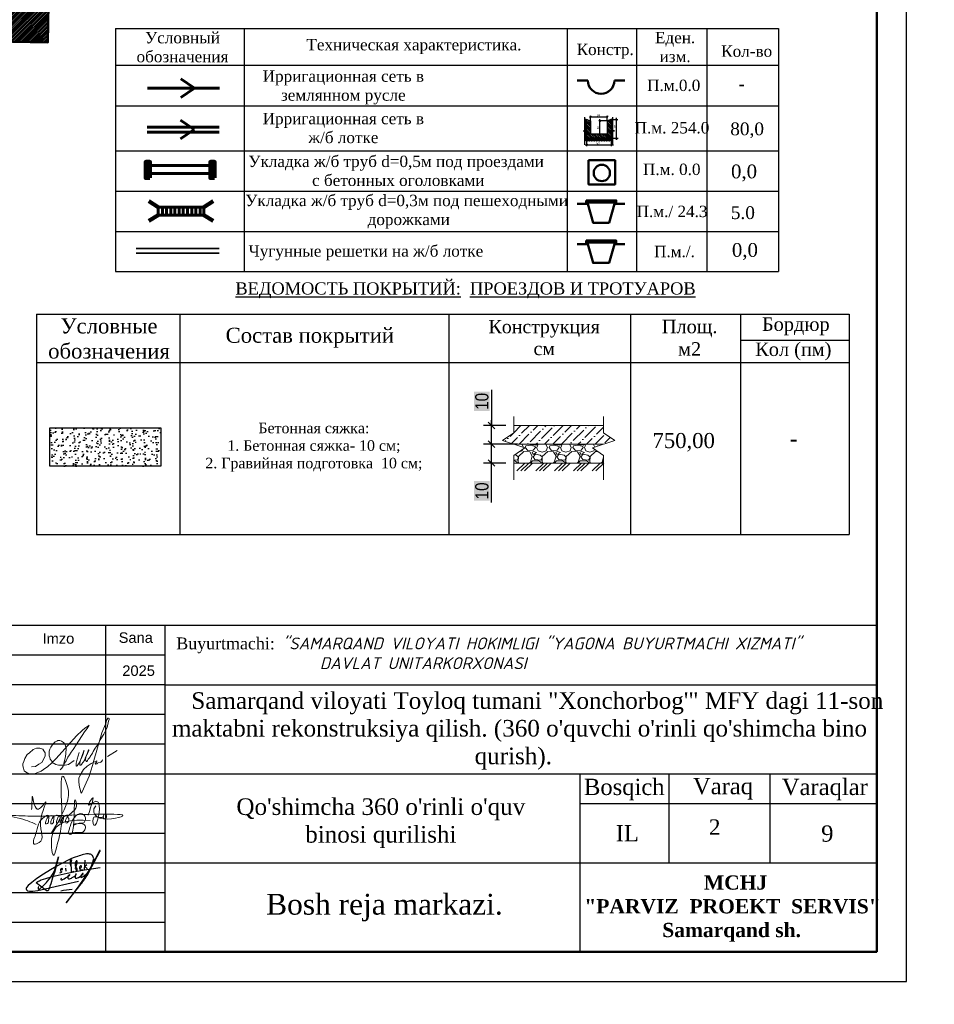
# Model space of a CAD drawing. Header units: millimetres. Extents: x -257011 to 237647566, y 2784933 to 6706507.
# Tile 402 of 451: x 11015796 to 11092872, y 5271588 to 5354568. Entities that reach past the tile are written whole.
import ezdxf

# ---------------------------------------------------------------- set-up
doc = ezdxf.new("R2010")
doc.units = ezdxf.units.MM
doc.header["$LTSCALE"] = 1000
doc.header["$PDMODE"] = 32
doc.header["$PDSIZE"] = 0.3
doc.linetypes.add('ACAD_ISO02W100', pattern=[15, 12, -3])
doc.linetypes.add('ACAD_ISO03W100', pattern=[30, 12, -18])
doc.layers.add('(002) Рамка', color=7, linetype='Continuous')
for name, color, linetype, lineweight in [('.', 7, 'Continuous', 15), ('Та', 250, 'Continuous', 25), ('Ф А С А Д', 250, 'Continuous', 15)]:
    doc.layers.add(name, color=color, linetype=linetype, lineweight=lineweight)
doc.styles.add('arial', font='arial.ttf', dxfattribs={"height": 300})
doc.styles.add('Roman', font='romans')
doc.styles.get("Standard").update_dxf_attribs({"font": 'ARIALN.TTF'})
doc.styles.add('style2', font='times.ttf', dxfattribs={"height": 2.5})
doc.styles.add('WMF-Times New Roman0', font='times.ttf')
doc.linetypes.add('TRACKS', pattern='A,3.81,[130,ltypeshp.shx,S=6.35,R=0,X=0,Y=0],3.81', length=7.62)
doc.dimstyles.new('ISO-25_WS', dxfattribs={"dimscale": 141.414141, "dimtxt": 7, "dimasz": 7, "dimexe": 5, "dimexo": 20, "dimgap": 2, "dimtad": 1, "dimdec": 0, "dimdsep": 46, "dimtxsty": 'Standard', "dimblk": 'OBLIQUE', "dimcen": 2.5, "dimdle": 5, "dimclrd": 5, "dimclre": 5, "dimclrt": 5, "dimadec": 0, "dimazin": 0, "dimtfac": 1, "dimtdec": 0, "dimtmove": 0, "dimatfit": 3, "dimldrblk": 'OBLIQUE', "dimfxl": 0, "dimtolj": 1, "dimtzin": 0, "dimlwd": 30, "dimlwe": 30, "dimarcsym": 0})

# ---------------------------------------------------------------- blocks, each defined once
blk = doc.blocks.new('_Oblique')
at = {"color": 0, "linetype": 'ByBlock', "lineweight": -2}
blk.add_line((-0.5, -0.5), (0.5, 0.5), dxfattribs=at)
blk = doc.blocks.new('*D1436')
at = {"transparency": 16777216}
for p, q in [((30868014, 8103371), (30864396, 8103371)), ((30865244, 8100805), (30865244, 8103937)), ((30866770, 8101371), (30864396, 8101371)), ((30865244, 8097176), (30865244, 8101371))]:
    blk.add_line(p, q, dxfattribs=at)
at = {"layer": 'Defpoints', "color": 0, "transparency": 16777216}
for p in [(30865244, 8103371), (30868863, 8103371), (30867619, 8101371)]:
    blk.add_point(p, dxfattribs=at)
at = {"transparency": 16777216, "xscale": 707.0707070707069, "yscale": 707.0707070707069, "zscale": 707.0707070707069}
for p, rotation in [((30865244, 8103371), 90), ((30865244, 8101371), 270)]:
    blk.add_blockref('_Oblique', p, dxfattribs=dict(at, rotation=rotation))
at = {"lineweight": 50, "transparency": 16777216, "insert": (30864239, 8098403), "char_height": 1414.1, "attachment_point": 5, "rotation": 90, "bg_fill": 1, "box_fill_scale": 1.1, "bg_fill_color": 255, "bg_fill_transparency": 0}
blk.add_mtext('\\A1;10', dxfattribs=at)
blk = doc.blocks.new('*D1437')
at = {"transparency": 16777216}
for p, q in [((30865244, 8109159), (30865244, 8105371)), ((30866770, 8105371), (30864396, 8105371)), ((30865244, 8102805), (30865244, 8105937)), ((30866770, 8103371), (30864396, 8103371))]:
    blk.add_line(p, q, dxfattribs=at)
at = {"layer": 'Defpoints', "color": 0, "transparency": 16777216}
for p in [(30865244, 8105371), (30867619, 8105371), (30867619, 8103371)]:
    blk.add_point(p, dxfattribs=at)
at = {"transparency": 16777216, "xscale": 707.0707070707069, "yscale": 707.0707070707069, "zscale": 707.0707070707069}
for p, rotation in [((30865244, 8105371), 90), ((30865244, 8103371), 270)]:
    blk.add_blockref('_Oblique', p, dxfattribs=dict(at, rotation=rotation))
at = {"lineweight": 50, "transparency": 16777216, "insert": (30864239, 8107932), "char_height": 1414.1, "attachment_point": 5, "rotation": 90, "bg_fill": 1, "box_fill_scale": 1.1, "bg_fill_color": 255, "bg_fill_transparency": 0}
blk.add_mtext('\\A1;10', dxfattribs=at)
blk = doc.blocks.new('rgsxhy')
at = {"color": 5, "lineweight": 0}
for points in [[(30159764, 9369979), (30160813, 9371961), (30161022, 9373086), (30160642, 9374202), (30160529, 9371279), (30160129, 9368855), (30159952, 9368321), (30159766, 9369571), (30162641, 9370909)], [(30158267, 9371725), (30158292, 9372259), (30158313, 9372715), (30158693, 9371762), (30159294, 9372267), (30158930, 9370820), (30158827, 9369247), (30158463, 9369143), (30158559, 9369856), (30159235, 9371184), (30159510, 9371288), (30159540, 9370947), (30159450, 9370679), (30159339, 9370650), (30159361, 9370924), (30159747, 9371281), (30159933, 9371214), (30159918, 9370984), (30159866, 9370709), (30159740, 9370650), (30159740, 9370910), (30160119, 9371295), (30160364, 9371221), (30160282, 9370791), (30160134, 9370702), (30160156, 9370902), (30160253, 9371169), (30160416, 9371266), (30160624, 9371251), (30160631, 9370947), (30160520, 9370739), (30160416, 9370746), (30160527, 9370999), (30160698, 9371199), (30160869, 9371251), (30161010, 9371117), (30161025, 9370828), (30160854, 9370717), (30160832, 9370976), (30160958, 9371184), (30161196, 9371429), (30161627, 9371986), (30161567, 9372349), (30161322, 9370056), (30161196, 9369857), (30161032, 9369926), (30161078, 9370217), (30161143, 9370464), (30161478, 9371132), (30161961, 9371429), (30162250, 9371221), (30162198, 9370761), (30161687, 9370666), (30161515, 9370590), (30161433, 9370590), (30162154, 9370635), (30162280, 9370516), (30162243, 9370197), (30162028, 9370012), (30161575, 9370012), (30161352, 9370012), (30161322, 9370071)], [(30162509, 9371311), (30162778, 9372539), (30162525, 9372058), (30163079, 9372349), (30162934, 9370564), (30162934, 9371149), (30163657, 9371231), (30163688, 9371396), (30163665, 9371051), (30163845, 9371089), (30163853, 9371329), (30163830, 9370556)], [(30158604, 9370613), (30157190, 9371107), (30156449, 9371260), (30157795, 9371248), (30158983, 9371230), (30160506, 9371280), (30164964, 9371184), (30162988, 9371384), (30162918, 9371683), (30163073, 9372004)]]:
    blk.add_spline(points, degree=3, dxfattribs=at)
blk = doc.blocks.new('nerbgbdtbugbd')
at = {"color": 5, "lineweight": -2}
for points in [[(1301441, -912503, 0.3871926), (1301421, -912608, 0.2468693), (1301462, -912624, 0.1075122), (1301553, -912598, 0.0377408), (1301616, -912557, 0.0432293), (1301738, -912461), (1301856, -912351), (1302009, -912205, 0.002873), (1302157, -912056, 0.0304903), (1302203, -911998, 0.1126937), (1302215, -911961, 0.6840545), (1302174, -911935, 0.0660715), (1302090, -912059, 0.0451978), (1302060, -912132, 0.0768236), (1302054, -912193, 0.068235), (1302080, -912319, 0.2986132), (1302177, -912367, 0.1038757), (1302374, -912300, 0.0290696), (1302528, -912180), (1302675, -912025), (1302798, -911893, 0.130527), (1302852, -911776, 0.0388963), (1302856, -911737, 0.7618556), (1302821, -911725, 0.0798394), (1302802, -911765, 0.0359534), (1302781, -911857, 0.0455744), (1302785, -912031, 0.0426923), (1302803, -912110, 0.3891518), (1302905, -912166, 0.1102897), (1303059, -912099), (1303140, -912029), (1303382, -911802, 0.0334276), (1303470, -911703, 0.0129551), (1303533, -911618, 0.1437243), (1303546, -911557, 0.5877061), (1303484, -911539, 0.0594709), (1303438, -911594, 0.0548384), (1303384, -911702, 0.0606455), (1303353, -911805, 0.0833859), (1303355, -911933, 0.5059841), (1303421, -911960, 0.0746594), (1303641, -911789, 0.0267645), (1303917, -911449, 0.0698425), (1304268, -910626), (1304769, -908938, 0.0913119), (1304777, -908873, 0.6479054), (1304724, -908855, 0.1300148), (1304701, -908893), (1304249, -910540), (1303723, -912034), (1303358, -912864), (1302937, -913765), (1302456, -914865), (1303556, -912632, 0.020305), (1304025, -911521, 0.0510054), (1304177, -910920), (1304280, -910177, 0.0500611), (1304304, -909917, 0.075905), (1304266, -909734, 0.060269), (1304163, -909581, 0.2197754), (1303878, -909436, 0.0807361), (1303465, -909486, 0.0249845), (1303180, -909596, 0.0130385), (1302610, -909917, 0.0239045), (1301788, -910451), (1301162, -910954), (1300713, -911334), (1300164, -911838), (1299536, -912438), (1298972, -913021), (1298525, -913523), (1298224, -913914), (1298110, -914126), (1298090, -914220), (1298104, -914298), (1298155, -914383), (1298291, -914454), (1298501, -914462), (1298825, -914389), (1299321, -914187), (1300019, -913880), (1300989, -913450), (1303222, -912415)], [(1299333, -913786, 0.1774898), (1299290, -913897, 0.0505623), (1299288, -913979, 0.3670195), (1299369, -914060, 0.2132882), (1299452, -914018), (1299738, -913626, 0.0414268), (1300104, -913056), (1300352, -912576, 0.0300362), (1300605, -911758), (1300675, -910352), (1300613, -912033), (1300547, -912628), (1300477, -913257), (1300442, -913499), (1300421, -913685, -0.0299546), (1300383, -913939, -0.3083385), (1300235, -914061, -0.0928663), (1300150, -914038), (1299994, -913962), (1298975, -913460, -0.0731209), (1299122, -913299, -0.0362342), (1299439, -913069), (1299863, -912836), (1300474, -912500), (1301923, -911834), (1302701, -911477), (1303596, -911130), (1304048, -910967), (1305142, -910571)], [(1302164, -911013), (1302123, -910754), (1302096, -910485), (1302088, -910377, 0.9456908), (1301953, -910398, 0.0931758), (1302006, -910763, 0.0597217), (1302186, -911157, -0.0340946), (1302225, -911288, 0.0218114), (1302266, -911544, 0.4516555), (1302407, -911600), (1302580, -911477)], [(1302632, -911206), (1302686, -910890, 0.0310101), (1302691, -910593, 0.0209508), (1302677, -910448, 0.2567522), (1302634, -910391, 0.3121151), (1302582, -910404, 0.0952627), (1302548, -910463, 0.0920883), (1302520, -910679, 0.0708045), (1302568, -910903), (1302690, -911214), (1302722, -911299, 0.1825801), (1302776, -911369, 0.4802348), (1302848, -911325, 0.0467012), (1302849, -911244, 0.1708854), (1302782, -911111, 0.1795677), (1302714, -911101, 0.274631), (1302670, -911163)], [(1303084, -911166), (1303158, -911060, 0.0403562), (1303221, -910954, 0.2285131), (1303216, -910835, 0.1998977), (1303176, -910809, 0.2428565), (1303076, -910850, 0.1216605), (1303030, -910969, 0.1264383), (1303060, -911097, 0.1064961), (1303128, -911174, 0.1201125), (1303186, -911200, 0.0807957), (1303282, -911200, 0.1696912), (1303389, -911132)], [(1303717, -910580), (1303523, -910848), (1303649, -910833, -0.1393412), (1303753, -910882, -0.0645393), (1303854, -911024)], [(1301318, -911619, 0.250229), (1301354, -911511, 0.4506148), (1301272, -911473, 0.5095488), (1301192, -911723), (1301276, -911779, -0.1747015), (1301313, -911832, -0.1814843), (1301299, -911884, -0.1121061), (1301133, -912001)], [(1301637, -913772, -0.0551579), (1302758, -913351)]]:
    blk.add_lwpolyline(points, format="xyb", dxfattribs=at)
for points in [[(1303439, -910141), (1303554, -911111)], [(1301582, -911114), (1301593, -911148)], [(1301653, -911366), (1301732, -911665)]]:
    blk.add_lwpolyline(points, dxfattribs=at)
blk = doc.blocks.new('dhyjfyuk')
for p, q in [((4475914, -1184524), (4383414, -1184524)), ((4410914, -1184524), (4410914, -1212024)), ((4415914, -1184524), (4415914, -1212024)), ((4475914, -1212024), (4475914, -1184524)), ((4415914, -1187024), (4383414, -1187024)), ((4415914, -1189524), (4383414, -1189524)), ((4415914, -1189524), (4475914, -1189524)), ((4415914, -1192024), (4383414, -1192024)), ((4415914, -1194524), (4383414, -1194524)), ((4383414, -1197024), (4475914, -1197024)), ((4450914, -1212024), (4450914, -1197024)), ((4458414, -1204524), (4458414, -1197024)), ((4466914, -1204524), (4466914, -1197024)), ((4383414, -1199524), (4415914, -1199524)), ((4450914, -1199524), (4475914, -1199524)), ((4383414, -1202024), (4415914, -1202024)), ((4383414, -1204524), (4475914, -1204524)), ((4383414, -1207024), (4415914, -1207024)), ((4383414, -1209524), (4415914, -1209524))]:
    blk.add_line(p, q)
at = {"lineweight": 9, "xscale": 1.125175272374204, "yscale": 1.125175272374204, "zscale": 1.125175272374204}
blk.add_blockref('rgsxhy', (-29528647, -11744878), dxfattribs=at)
at = {"color": 5, "lineweight": 25, "xscale": 0.8159673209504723, "yscale": 0.8159673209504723, "zscale": 0.8159673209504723, "rotation": 348.2281006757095}
blk.add_blockref('nerbgbdtbugbd', (3519502, -260297, -611), dxfattribs=at)
at = {"linetype": 'ACAD_ISO02W100', "lineweight": 5, "ltscale": 70, "char_height": 883.9, "attachment_point": 1, "style": 'arial'}
for s, insert in [('Imzo', (4405607, -1185185)), ('Sana', (4412025, -1185111)), ('2025', (4412332, -1187897))]:
    blk.add_mtext(s, dxfattribs=dict(at, insert=insert))
at = {"style": 'WMF-Times New Roman0'}
for s, insert, char_height, width, attachment_point in [('Buyurtmachi:{\\fISOCPEUR|b0|i1|c204|p34; "SAMARQAND VILOYATI HOKIMLIGI "YAGONA\\fISOCPEUR|b0|i1|c0|p34; \\fISOCPEUR|b0|i1|c204|p34;BUYURTMACHI XIZMATI" \\fISOCPEUR|b0|i1|c0|p34;\\P                   \\fISOCPEUR|b0|i1|c204|p34;DAVLAT UNITARKORXONASI}', (4416879, -1186878, 105406), 1000, 59035.39, 4), ('\\pi3453.25486;Samarqand viloyati Toyloq tumani "Хоnсhоrbоg\'" МFY dagi 11-son \\P\\pi1816.32378;maktabni rekonstruksiya qilish. (360 o\'quvchi o\'rinli qo\'shimcha bino \\P\\pi27327.21058;qurish).', (4414694, -1193420), 1400, 60812.6, 4), ("\\pt12184.088;Qo'shimcha 360 o'rinli o'quv binosi qurilishi", (4434117, -1199099), 1400, 29815.79, 2), ('\\pi12888.864;{\\fTimes New Roman|b1|i0|c204|p18;\\C0;MCHJ\\P\\pi2815.884;"PARVIZ  PROEKT  SERVIS"\\P\\pi9383.364;Samarqand sh.\\C256; }', (4448452, -1205594), 1200, 29788.7, 1)]:
    blk.add_mtext(s, dxfattribs=dict(at, insert=insert, char_height=char_height, width=width, attachment_point=attachment_point))
at = {"char_height": 1370.37, "width": 6256.98, "attachment_point": 1}
for s, insert in [('{\\fTimes New Roman|b0|i0|c204|p18;Bosqich}', (4451239, -1197449)), ('{\\fTimes New Roman|b0|i0|c204|p18;Varaq}', (4460421, -1197383)), ('{\\fTimes New Roman|b0|i0|c204|p18;Varaqlar}', (4467912, -1197449)), ('{\\fTimes New Roman|b0|i0|c204|p18;IL}', (4453907, -1201350)), ('{\\fTimes New Roman|b0|i0|c0|p18;9}', (4471227, -1201380))]:
    blk.add_mtext(s, dxfattribs=dict(at, insert=insert))
blk = doc.blocks.new('rthtrh')
at = {"color": 5}
for p, q in [((1363834, 521118), (1363842, 521141)), ((1363842, 521141), (1363854, 521167)), ((1363854, 521167), (1363868, 521192)), ((1363868, 521192), (1363889, 521219)), ((1363889, 521219), (1363907, 521234)), ((1363907, 521234), (1363927, 521243)), ((1363927, 521243), (1363940, 521249)), ((1363940, 521249), (1363965, 521249)), ((1363965, 521249), (1363988, 521244)), ((1363988, 521244), (1364013, 521227)), ((1364013, 521227), (1364030, 521204)), ((1364030, 521204), (1364039, 521185)), ((1364039, 521185), (1364046, 521147)), ((1364046, 521147), (1364044, 521090)), ((1363834, 521086), (1363834, 521118)), ((1363834, 521056), (1363834, 521086)), ((1363840, 521035), (1363834, 521056)), ((1363845, 521017), (1363840, 521035)), ((1363865, 520990), (1363845, 521017)), ((1364037, 521043), (1364026, 520997)), ((1364044, 521090), (1364037, 521043)), ((1364568, 521050), (1364689, 521123)), ((1363882, 520966), (1363865, 520990)), ((1363895, 520959), (1363882, 520966)), ((1363917, 520946), (1363895, 520959)), ((1363951, 520940), (1363917, 520946)), ((1363996, 520940), (1363951, 520940)), ((1364033, 520940), (1363996, 520940)), ((1364017, 520962), (1364016, 520946)), ((1364016, 520946), (1364016, 520940)), ((1364026, 520997), (1364017, 520962)), ((1364075, 520948), (1364033, 520940)), ((1364148, 520999), (1364075, 520948))]:
    blk.add_line(p, q, dxfattribs=at)
for points in [[(1364210, 521100), (1364186, 521015), (1364172, 520967), (1364172, 520940), (1364173, 520926), (1364179, 520925), (1364185, 520931), (1364202, 520956), (1364218, 520984), (1364240, 521027), (1364256, 521068), (1364272, 521125), (1364269, 521122), (1364225, 520990), (1364220, 520961), (1364220, 520944), (1364225, 520939), (1364232, 520939), (1364241, 520950), (1364248, 520960), (1364254, 520969), (1364260, 520978), (1364273, 520996), (1364281, 521008), (1364288, 521027), (1364309, 521073), (1364315, 521086), (1364332, 521126), (1364332, 521134), (1364327, 521134), (1364314, 521097), (1364294, 521040), (1364290, 521012), (1364293, 520997), (1364298, 520988), (1364308, 520988), (1364316, 520999), (1364326, 521014), (1364344, 521036), (1364351, 521047), (1364377, 521090), (1364389, 521112), (1364414, 521155), (1364449, 521203), (1364476, 521258), (1364523, 521332), (1364563, 521417), (1364583, 521493), (1364590, 521517), (1364590, 521527), (1364583, 521532), (1364571, 521532), (1364561, 521512), (1364541, 521459), (1364498, 521348), (1364434, 521131), (1364395, 520998), (1364377, 520936), (1364337, 520802), (1364282, 520678), (1364249, 520605), (1364238, 520588), (1364230, 520594), (1364226, 520615), (1364222, 520638), (1364214, 520663), (1364206, 520725), (1364206, 520774), (1364224, 520814), (1364265, 520883), (1364310, 520926), (1364364, 520959), (1364411, 520988), (1364432, 520996), (1364434, 520992), (1364431, 520979), (1364419, 520970), (1364414, 520960), (1364416, 520951), (1364423, 520951), (1364434, 520958), (1364443, 520964), (1364452, 520968), (1364474, 520975), (1364483, 520978), (1364492, 520986), (1364499, 520996), (1364503, 521002), (1364511, 521006), (1364511, 521006)], [(1363608, 520919), (1363661, 520924), (1363702, 520951), (1363738, 520975), (1363765, 521018), (1363780, 521059), (1363780, 521096), (1363765, 521122), (1363753, 521142), (1363714, 521156), (1363671, 521156), (1363631, 521136), (1363583, 521097), (1363555, 521074), (1363525, 521025), (1363511, 520984), (1363500, 520955), (1363500, 520930), (1363508, 520901), (1363515, 520870), (1363535, 520855), (1363555, 520841), (1363586, 520832), (1363613, 520832), (1363645, 520832), (1363675, 520843), (1363732, 520864), (1363761, 520883), (1363817, 520921), (1363863, 520963), (1363919, 521022), (1364179, 521312), (1364247, 521377), (1364282, 521405), (1364314, 521429), (1364336, 521443), (1364310, 521401), (1364279, 521361), (1364173, 521198), (1364133, 521139), (1364110, 521102), (1364087, 521068), (1364069, 521040), (1364047, 520995), (1364019, 520954), (1364007, 520925), (1363990, 520903), (1363970, 520879)]]:
    blk.add_lwpolyline(points, dxfattribs=at)
blk = doc.blocks.new('мвамавмавм')
at = {"layer": '.', "lineweight": 9}
h = blk.add_hatch(dxfattribs=at)
h.set_pattern_fill('ANSI36', color=256, scale=200)
h.set_pattern_definition([(45, (-22840197.6, -389715.27), (336.7596045, 1234.785217), [1587.5, -317.5, 0, -317.5])])
h.paths.add_polyline_path([(30877192.2, 8104570.9), (30877192.2, 8105370.9), (30867618.5, 8105370.9), (30867618.5, 8104570.9), (30866418.5, 8103770.9), (30867618.5, 8103370.9), (30877192.2, 8103370.9), (30878392.2, 8103770.9)])
h = blk.add_hatch(dxfattribs=at)
h.set_pattern_fill('GRAVEL', color=256, scale=100)
h.set_pattern_definition([(228.0127875, (-22838368.8, -386575.27), (-20320.0000016, -22859.9999986), [341.72144, -33830.48364]), (184.969741, (-22838597.4, -386829.27), (30479.99998794, 2540.0001447), [586.40472, -58054.04889]), (132.5104471, (-22839181.6, -386880.07), (25400.00001073, -27939.99999025), [413.48152, -40934.7228]), (267.273689, (-22840172.2, -387515.07), (2540.00000532, 50799.99999973), [534.00452, -52866.43743]), (292.83365418, (-22840197.6, -388048.47), (-12700.00000106, 30479.99999956), [523.6337, -51839.80775]), (357.273689, (-22839994.4, -388531.07), (-50799.99999973, 2540.00000532), [534.00452, -52866.43743]), (37.69424047, (-22839461, -388556.47), (-33019.99999854, -25400.0000019), [706.19366, -69913.11531]), (72.25532837, (-22838902.2, -388124.67), (17780.00000478, 55879.99999848), [666.71952, -66005.2566]), (121.42956562, (-22838699, -387489.67), (-20320.00000288, 33019.99999823), [535.813, -53045.5457]), (175.2363583, (-22838978.4, -387032.47), (27939.9999996, -2540.0000044), [611.71328, -29973.93695]), (222.3974378, (-22839588, -386981.67), (-30479.99999902, -27940.00000106), [791.07792, -78316.77251]), (138.81407483, (-22837657.6, -387540.47), (-17779.9999989, 15240.0000012), [270.00454, -26730.56582]), (171.4692344, (-22837860.8, -387362.67), (33020.0000009, -5079.99999424), [513.68198, -50854.639]), (225, (-22838368.8, -387286.5), (-4e-13, -2540), [359.20934, -3232.89311]), (203.1985905, (-22838546.6, -386981.67), (12700.0000003, 5079.9999991), [193.44132, -19150.62237]), (291.8014095, (-22838724.4, -387057.87), (-2540.0000005, 7620), [273.56562, -13404.75299]), (30.9637565, (-22838622.8, -387311.87), (7620.0000002, 5079.9999997), [444.31966, -14366.29815]), (161.5650512, (-22838241.8, -387083.3), (5080, -2540), [321.28714, -7710.89812]), (16.38954033, (-22840197.6, -387057.87), (25400, 7620), [450.088, -44558.82667]), (70.34617594, (-22839765.8, -386930.87), (-10160.00000093, -27939.99999967), [377.59894, -37382.21568]), (293.1985905, (-22838241.8, -386575.27), (-5079.9999991, 12700.0000004), [386.8801, -18957.18359]), (343.61045967, (-22838089.4, -386930.87), (-25400.00000053, 7619.99999822), [450.088, -44558.82667]), (339.4439548, (-22840197.6, -388632.67), (-12700, 5080), [434.0352, -21267.73431]), (294.7751406, (-22839791.2, -388785.07), (-12700.0000151, 27939.9999931), [363.67212, -36003.59338]), (66.8014095, (-22838216.4, -389115.27), (5079.9999992, 12700.0000003), [386.8801, -18957.18359]), (17.35402464, (-22838064, -388759.67), (-33019.99999934, -10160.00000213), [425.78274, -42152.37598]), (69.4439548, (-22839461, -389115.27), (-5080.0000001, -12700), [217.0176, -21484.75191]), (101.3099325, (-22838368.8, -389115.27), (-2540, 10160), [129.5146, -12821.99496]), (165.9637565, (-22838394.2, -388988.27), (7620, -2540), [523.6337, -9949.05459]), (186.00900596, (-22838902.2, -388861.27), (25399.99999987, 2540.00000133), [485.267, -48041.36486]), (303.6900675, (-22838622.8, -387540.5), (-2540, 5080), [366.32388, -8791.77636]), (353.1572266, (-22838419.6, -387845.27), (43180.00000027, -5079.99999774), [639.55676, -63316.00907]), (60.9453959, (-22837784.6, -387921.47), (-10160.0000003, -17779.9999998), [261.50824, -25889.39232]), (90, (-22837657.6, -387692.9), (-2540, 2540), [152.4, -2387.6]), (120.25643716, (-22838953, -388785.07), (10159.99999876, -17780.0000007), [352.86696, -34933.94077]), (48.0127875, (-22839130.8, -388480.27), (20320.0000017, 22859.9999985), [683.44288, -33488.7622]), (0, (-22838673.6, -387972.3), (2540, 2540), [660.4, -1879.6]), (325.3048465, (-22838013.2, -387972.27), (25400.0000096, -17779.99998625), [401.60956, -39759.31672]), (254.0546041, (-22837683, -388200.87), (-2539.9999998, -10160), [369.82908, -18121.65004]), (207.64597536, (-22837784.6, -388556.47), (-48260.00000177, -25399.99999663), [602.1451, -59612.46442]), (175.42607874, (-22838318, -388835.87), (-33020, 2540), [637.02946, -63065.84646])])
h.paths.add_polyline_path([(30877192.2, 8101370.9), (30877192.2, 8102170.9), (30875992.2, 8102970.9), (30877192.2, 8103370.9), (30867618.5, 8103370.9), (30868818.5, 8102970.9), (30867618.5, 8102170.9), (30867618.5, 8101370.9)])
at = {"layer": '.', "color": 18, "lineweight": 9, "true_color": 0x000000}
for p, q in [((30868818.5, 8101370.9), (30867970, 8100522.4)), ((30869218.5, 8101370.9), (30868370, 8100522.4)), ((30869618.5, 8101370.9), (30868770, 8100522.4)), ((30870818.5, 8101370.9), (30869970, 8100522.4)), ((30871218.5, 8101370.9), (30870370, 8100522.4)), ((30871618.5, 8101370.9), (30870770, 8100522.4)), ((30872818.5, 8101370.9), (30871970, 8100522.4)), ((30873218.5, 8101370.9), (30872370, 8100522.4)), ((30873618.5, 8101370.9), (30872770, 8100522.4)), ((30874818.5, 8101370.9), (30873970, 8100522.4)), ((30875218.5, 8101370.9), (30874370, 8100522.4)), ((30875618.5, 8101370.9), (30874770, 8100522.4)), ((30876818.5, 8101370.9), (30875970, 8100522.4)), ((30877218.5, 8101370.9), (30876370, 8100522.4))]:
    blk.add_line(p, q, dxfattribs=at)
for points in [[(30867618.5, 8106337.8), (30867618.5, 8104570.9), (30866418.5, 8103770.9), (30868818.5, 8102970.9), (30867618.5, 8102170.9), (30867618.5, 8099570.9)], [(30877192.2, 8106337.8), (30877192.2, 8104570.9), (30878392.2, 8103770.9), (30875992.2, 8102970.9), (30877192.2, 8102170.9), (30877192.2, 8099570.9)], [(30867618.5, 8105370.9), (30877192.2, 8105370.9)], [(30867618.5, 8103370.9), (30877192.2, 8103370.9)], [(30868518.5, 8103370.9), (30876292.2, 8103370.9)], [(30867618.5, 8101370.9), (30877192.2, 8101370.9)]]:
    blk.add_lwpolyline(points, dxfattribs=at)
at = {"color": 1, "lineweight": 50}
for base, p1, p2, picture, middle in [((30865244.2, 8105370.9), (30867618.5, 8103370.9), (30867618.5, 8105370.9), '*D1437', (30865244.2, 8107932.2)), ((30865244.2, 8103370.9), (30867618.5, 8101370.9), (30868862.7, 8103370.9), '*D1436', (30865244.2, 8098403.2))]:
    dim = blk.add_linear_dim(base=base, p1=p1, p2=p2, angle=90, text='10', dimstyle='ISO-25_WS', override={"dimtxt": 10, "dimasz": 5, "dimexe": 6, "dimexo": 6, "dimgap": 2, "dimdle": 4, "dimclrd": 256, "dimclre": 256, "dimclrt": 256, "dimtmove": 1, "dimtfill": 2, "dimtfillclr": 255, "dimlwd": 65535, "dimlwe": 65535}, dxfattribs=at)
    dim.commit()
    dim.dimension.update_dxf_attribs({"geometry": picture, "text_midpoint": middle, "dimtype": 128})

msp = doc.modelspace()

# ---------------------------------------------------------------- hatches: boundary and pattern name
at = {"lineweight": 15, "true_color": 0x8c9ba1}
h = msp.add_hatch(dxfattribs=at)
h.set_pattern_fill('JIS_LC_20', color=252, scale=5.3)
h.set_pattern_definition([(45, (6816900.1, 6496842.05), (-74.9533188, 74.9533188), []), (45, (6816902.22, 6496842.05), (-74.9533188, 74.9533188), [])])
edge = h.paths.add_edge_path()
edge.add_line((10868276.08, 5295078.563), (10948872.214, 5290990.782))
edge.add_line((10948872.214, 5290990.782), (10949054.912, 5296067.407))
edge.add_line((10949054.912, 5296067.407), (10869324.642, 5300003.426))
edge.add_arc((10869735.146, 5303784.884), 3803.675, 182.25894651, 263.80439949, ccw=False)
edge.add_line((10865934.427, 5303634.959), (10864382.699, 5365659.14))
edge.add_line((10864382.699, 5365659.14), (10862393.585, 5384338.68))
edge.add_line((10862393.585, 5384338.68), (10860440.595, 5394722.594))
edge.add_arc((10865726.986, 5395866.385), 5408.713, 94.53255354, 192.20861849, ccw=False)
edge.add_line((10865299.559, 5401258.183), (10956571.286, 5400641.926))
edge.add_line((10956571.286, 5400641.926), (11013863.449, 5398044.082))
edge.add_line((11013863.449, 5398044.082), (11013928.605, 5394282.249))
edge.add_line((11013928.605, 5394282.249), (11013240.852, 5356795.776))
edge.add_line((11013240.852, 5356795.776), (10946711.664, 5358046.733))
edge.add_line((10946711.664, 5358046.733), (10946177.879, 5349270.431))
edge.add_line((10946177.879, 5349270.431), (10951509.728, 5348942.201))
edge.add_line((10951509.728, 5348942.201), (10951718.223, 5351693.274))
edge.add_arc((10954047.73, 5351516.728), 2336.187, 99.01228484, 175.66600539, ccw=False)
edge.add_line((10953681.775, 5353824.074), (10983927.916, 5353293.091))
edge.add_line((10983927.916, 5353293.091), (11018169.642, 5352655.944))
edge.add_line((11018169.642, 5352655.944), (11018960.105, 5397900.079))
edge.add_line((11018960.105, 5397900.079), (11021908.421, 5398039.987))
edge.add_line((11021908.421, 5398039.987), (11021888.619, 5401587.731))
edge.add_line((11021888.619, 5401587.731), (11013825.166, 5401345.256))
edge.add_line((11013825.166, 5401345.256), (10956533.003, 5403943.099))
edge.add_line((10956533.003, 5403943.099), (10862970.379, 5405255.234))
edge.add_line((10862970.379, 5405255.234), (10857027.402, 5406955.49))
edge.add_line((10857027.402, 5406955.49), (10855567.986, 5412039.882))
edge.add_line((10855567.986, 5412039.882), (10850974.633, 5410539.723))
edge.add_line((10850974.633, 5410539.723), (10854690.613, 5398080.564))
edge.add_line((10854690.613, 5398080.564), (10857772.591, 5383642.659))
edge.add_line((10857772.591, 5383642.659), (10859791.032, 5364945.348))
edge.add_line((10859791.032, 5364945.348), (10860513.541, 5345001.864))
edge.add_line((10860513.541, 5345001.864), (10857383.359, 5343894.972))
edge.add_line((10857383.359, 5343894.972), (10854734.77, 5343943.09))
edge.add_line((10854734.77, 5343943.09), (10854493.998, 5340285.489))
edge.add_line((10854493.998, 5340285.489), (10858202.033, 5340237.371))
edge.add_line((10858202.033, 5340237.371), (10860812.146, 5339545.533))
edge.add_line((10860812.146, 5339545.533), (10861209.661, 5287559.104))
edge.add_line((10861209.661, 5287559.104), (10866159.982, 5287481.817))
edge.add_line((10866159.982, 5287481.817), (10866184.097, 5292716.941))
edge.add_arc((10868455.626, 5292812.141), 2273.522, 94.52951087, 182.39986435, ccw=False)
h = msp.add_hatch()
h.set_pattern_fill('ANSI32', color=256, scale=17.928216, style=0)
h.set_pattern_definition([(45, (10662233.76, 5824442.06), (-70.150634, 70.150634), []), (45, (10662280.52, 5824442.06), (-70.150634, 70.150634), [])])
h.paths.add_polyline_path([(11063563.623, 5346163.021), (11063418.55, 5346215.823), (11063418.55, 5344329.886), (11065791.804, 5344329.886), (11065791.804, 5346215.823), (11065646.731, 5346163.021), (11065646.731, 5344579.859), (11063563.623, 5344579.859)])
h = msp.add_hatch()
h.set_pattern_fill('ANSI31', color=256, scale=57.37029, angle=90, style=0)
h.set_pattern_definition([(135, (10662233.76, 5824442.06), (-74.827343, -74.827343), [])])
h.paths.add_polyline_path([(11063896.921, 5346041.71), (11063563.623, 5346163.021), (11063563.623, 5344579.859), (11065646.731, 5344579.859), (11065646.731, 5346163.021), (11065313.433, 5346041.71), (11065313.433, 5344913.156), (11063896.921, 5344913.156)])
at = {"ltscale": 1000}
h = msp.add_hatch(dxfattribs=at)
h.set_pattern_fill('AR-SAND', color=252, scale=15, angle=266, style=0)
h.set_pattern_definition([(303.5, (7201290.4, 6867405.8), (734.005765, -27.26761), [0, -579.12, 0, -647.7, 0, -619.125]), (273.5, (7201290.4, 6867405.8), (1025.58269, -747.64719), [0, -312.42, 0, -521.97, 0, -200.025]), (233.5, (7201323.1, 6867873.3), (-80.61473, -1183.74871), [0, -190.5, 0, -685.8, 0, -895.35]), (223.5, (7201323.1, 6867873.3), (253.6849, -1165.87085), [0, -95.25, 0, -449.58, 0, -514.35])])
h.paths.add_polyline_path([(11018341.458, 5320174.334), (11027686.976, 5320174.334), (11027686.976, 5316926.464), (11018341.458, 5316926.464)])

# ---------------------------------------------------------------- linework, layer by layer
at = {"color": 0, "lineweight": 30}
for p, q in [((11023882.84, 5353811.953), (11030553.924, 5353811.953)), ((11023882.84, 5353811.953), (11023882.84, 5333335.503)), ((11030553.924, 5353811.953), (11071518.631, 5353811.953)), ((11034726.899, 5353811.953), (11034726.899, 5348320.813)), ((11061970.907, 5333335.503), (11061970.907, 5353811.953)), ((11067793.996, 5333335.503), (11067793.996, 5353811.953)), ((11071518.631, 5353811.953), (11079745.142, 5353811.953)), ((11073710.662, 5353811.953), (11073710.662, 5345920.351)), ((11079745.142, 5353811.953), (11079745.142, 5333335.503)), ((11023882.84, 5350721.275), (11030553.924, 5350721.275)), ((11030553.924, 5350721.275), (11071518.631, 5350721.275)), ((11071518.631, 5350721.275), (11079745.142, 5350721.275)), ((11034726.899, 5348320.813), (11034726.899, 5345920.351)), ((11023882.84, 5347295.74), (11030553.924, 5347295.74)), ((11030553.924, 5347295.74), (11071518.631, 5347295.74)), ((11071518.631, 5347295.74), (11079745.142, 5347295.74)), ((11034726.899, 5345920.351), (11034726.899, 5343519.888)), ((11073710.662, 5345920.351), (11073710.662, 5343519.888)), ((11023882.84, 5343528.514), (11030553.924, 5343528.514)), ((11030553.924, 5343528.514), (11071518.631, 5343528.514)), ((11034726.899, 5343528.514), (11034726.899, 5333335.503)), ((11071518.631, 5343528.514), (11079745.142, 5343528.514)), ((11073710.662, 5343519.888), (11073710.662, 5333335.503)), ((11023882.84, 5340102.979), (11030553.924, 5340102.979)), ((11030553.924, 5340102.979), (11071518.631, 5340102.979)), ((11071518.631, 5340102.979), (11079745.142, 5340102.979)), ((11023882.84, 5336719.241), (11079745.142, 5336719.241)), ((11023882.84, 5333335.503), (11079745.142, 5333335.503)), ((11017217.057, 5329762.726), (11017217.057, 5311169.272)), ((11017217.057, 5329762.726), (11085684.7, 5329762.726)), ((11029293.189, 5329762.726), (11029293.189, 5311169.272)), ((11051965.03, 5329762.726), (11051965.03, 5311169.272)), ((11067279.025, 5329762.726), (11067279.025, 5311169.272)), ((11076538.879, 5329762.726), (11076538.879, 5311169.272)), ((11085684.7, 5329762.726), (11085684.7, 5311169.272)), ((11076538.879, 5327563.822), (11085684.7, 5327563.822)), ((11017217.057, 5325668.451), (11085684.7, 5325668.451)), ((11017217.057, 5311169.272), (11085684.7, 5311169.272))]:
    msp.add_line(p, q, dxfattribs=at)
at = {"color": 150, "lineweight": 60}
for p, q in [((11029365.754, 5349577.962), (11030519.312, 5348798.427)), ((11026571.683, 5348798.427), (11032626.932, 5348798.427)), ((11029365.754, 5348018.892), (11030519.312, 5348798.427)), ((11029335.13, 5346086.646), (11030488.688, 5345307.111)), ((11026541.059, 5345513.025), (11032596.308, 5345513.025)), ((11026541.059, 5345077.706), (11032596.308, 5345077.706)), ((11029335.13, 5344527.576), (11030488.688, 5345307.111))]:
    msp.add_line(p, q, dxfattribs=at)
for p, q in [((11063966.252, 5346451.497), (11063827.589, 5346312.833)), ((11063896.921, 5346041.71), (11063896.921, 5346477.238)), ((11065382.765, 5346459.525), (11065244.102, 5346320.861)), ((11065313.433, 5346041.71), (11065313.433, 5346475.299)), ((11063418.55, 5345214.718), (11063418.55, 5346353.067)), ((11063418.55, 5346215.823), (11063896.921, 5346041.71)), ((11063563.623, 5344579.859), (11063563.623, 5346163.021)), ((11063810.325, 5346382.165), (11065371.655, 5346382.165)), ((11063896.921, 5346041.71), (11063896.921, 5344913.156)), ((11065313.433, 5346041.71), (11064595.484, 5346041.71)), ((11064607.752, 5346111.042), (11064746.416, 5345972.379)), ((11064677.084, 5344826.56), (11064677.084, 5346173.758)), ((11065791.804, 5346215.823), (11065313.433, 5346041.71)), ((11065313.433, 5346041.71), (11065313.433, 5344913.156)), ((11065646.731, 5346163.021), (11066211.656, 5346163.021)), ((11065646.731, 5346163.021), (11065646.731, 5344579.859)), ((11065791.804, 5345214.718), (11065791.804, 5346353.067)), ((11066030.25, 5346232.352), (11066168.913, 5346093.689)), ((11066099.582, 5344456.43), (11066099.582, 5346297.895)), ((11063276.279, 5345189.632), (11063560.821, 5345189.632)), ((11063276.279, 5345189.632), (11063418.55, 5345164.545)), ((11063560.821, 5345189.632), (11063418.55, 5345214.718)), ((11063418.55, 5344026.196), (11063418.55, 5345164.545)), ((11063563.623, 5344913.801), (11063563.623, 5343915.799)), ((11065313.433, 5344913.156), (11063896.921, 5344913.156)), ((11064607.752, 5344982.488), (11064746.416, 5344843.825)), ((11065649.533, 5345189.632), (11065934.076, 5345189.632)), ((11065649.533, 5345189.632), (11065791.804, 5345164.545)), ((11065934.076, 5345189.632), (11065791.804, 5345214.718)), ((11065791.804, 5344026.196), (11065791.804, 5345164.545)), ((11063448.252, 5344028.515), (11065827.706, 5344028.515)), ((11063632.955, 5344098.491), (11063494.292, 5343959.828)), ((11065646.731, 5344579.859), (11063563.623, 5344579.859)), ((11065313.433, 5344579.859), (11066228.989, 5344579.859)), ((11065716.062, 5344098.194), (11065577.399, 5343959.53)), ((11065646.731, 5344580.206), (11065646.731, 5343914.259)), ((11066030.25, 5344649.191), (11066168.913, 5344510.528))]:
    msp.add_line(p, q)
at = {"color": 0, "linetype": 'ACAD_ISO03W100', "lineweight": 60, "ltscale": 10}
for p, q in [((11026774.683, 5342283.596), (11031865.878, 5342283.596)), ((11026774.683, 5341600.214), (11031865.878, 5341600.214))]:
    msp.add_line(p, q, dxfattribs=at)
at = {"lineweight": 100}
for p, q in [((11027463.433, 5338781.83), (11026681.033, 5339280.085)), ((11032097.495, 5339280.085), (11031315.095, 5338781.83)), ((11026681.033, 5337607.23), (11027463.433, 5338105.485)), ((11032097.495, 5337607.23), (11031315.095, 5338105.485))]:
    msp.add_line(p, q, dxfattribs=at)
at = {"lineweight": 60}
for p, q in [((11027817.088, 5338781.83), (11027817.088, 5338105.485)), ((11028170.742, 5338781.83), (11028170.742, 5338105.485)), ((11028524.396, 5338781.83), (11028524.396, 5338105.485)), ((11028878.051, 5338781.83), (11028878.051, 5338105.485)), ((11029231.705, 5338781.83), (11029231.705, 5338105.485)), ((11029585.359, 5338781.83), (11029585.359, 5338105.485)), ((11029939.013, 5338781.83), (11029939.013, 5338105.485)), ((11030292.668, 5338781.83), (11030292.668, 5338105.485)), ((11030646.322, 5338781.83), (11030646.322, 5338105.485)), ((11030999.976, 5338781.83), (11030999.976, 5338105.485))]:
    msp.add_line(p, q, dxfattribs=at)
at = {"linetype": 'TRACKS', "lineweight": 35}
for p, q in [((11025603.229, 5335282.305), (11032596.702, 5335282.305)), ((11025603.229, 5334886.66), (11032596.702, 5334886.66))]:
    msp.add_line(p, q, dxfattribs=at)
at = {"color": 5}
msp.add_lwpolyline([(10839128.298, 5273520.942), (11090526.999, 5273520.942), (11090526.999, 5422020.942), (10839128.298, 5422020.942)], close=True, dxfattribs=at)
at = {"lineweight": 50, "ltscale": 1000}
msp.add_lwpolyline([(10951509.728, 5348942.201), (10951718.223, 5351693.274, -0.380270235), (10953950.523, 5353850.891), (11018169.642, 5352655.944), (11018960.105, 5397900.079), (11021908.421, 5398039.987)], format="xyb", dxfattribs=at)
at = {"lineweight": 50}
for points in [[(11062786.808, 5349431.451), (11063676.352, 5349431.451)], [(11066797.609, 5349431.451), (11065908.065, 5349431.451)], [(11062786.808, 5339046.766), (11063676.352, 5339046.766), (11064121.116, 5337454.859), (11065463.301, 5337454.859)], [(11066797.609, 5339046.766), (11065908.065, 5339046.766), (11065463.301, 5337454.859), (11064121.116, 5337454.859)], [(11062786.808, 5335663.028), (11063676.352, 5335663.028), (11064121.116, 5334071.121), (11065463.301, 5334071.121)], [(11066797.609, 5335663.028), (11065908.065, 5335663.028), (11065463.301, 5334071.121), (11064121.116, 5334071.121)]]:
    msp.add_lwpolyline(points, dxfattribs=at)
at = {"lineweight": 100}
for points in [[(11026774.683, 5341226.423), (11026420.767, 5341226.423), (11026420.767, 5342575.004), (11026774.683, 5342575.004)], [(11032219.794, 5341226.423), (11031865.878, 5341226.423), (11031865.878, 5342575.004), (11032219.794, 5342575.004)]]:
    msp.add_lwpolyline(points, close=True, dxfattribs=at)
at = {"lineweight": 50}
for points in [[(11063730.67, 5342722.278), (11065977.436, 5342722.278), (11065977.436, 5340690.321), (11063730.67, 5340690.321)], [(11063525.258, 5339337.253), (11066066.117, 5339337.253), (11066066.117, 5339173.568), (11063525.258, 5339173.568)], [(11063525.258, 5335953.516), (11066066.117, 5335953.516), (11066066.117, 5335789.831), (11063525.258, 5335789.831)]]:
    msp.add_lwpolyline(points, close=True, dxfattribs=at)
at = {"lineweight": 60}
msp.add_lwpolyline([(11027463.433, 5338781.83), (11031315.095, 5338781.83), (11031315.095, 5338105.485), (11027463.433, 5338105.485)], close=True, dxfattribs=at)
at = {"lineweight": 30}
msp.add_lwpolyline([(11018341.458, 5320174.334), (11027686.976, 5320174.334), (11027686.976, 5316926.464), (11018341.458, 5316926.464)], close=True, dxfattribs=at)
at = {"lineweight": 50}
msp.add_circle((11064854.053, 5341652.827), 688.036, dxfattribs=at)
msp.add_arc((11064792.209, 5349431.451), 1115.856, 180, 0, dxfattribs=at)
at = {"layer": 'Ф А С А Д', "color": 5, "lineweight": 50}
msp.add_lwpolyline([(10849128.298, 5276020.942), (11088026.999, 5276020.942), (11088026.999, 5419520.942), (10849128.298, 5419520.942)], close=True, dxfattribs=at)

# ---------------------------------------------------------------- block references
at = {"layer": '(002) Рамка', "lineweight": 50}
for p in [(5451778.468, 6541511.679), (6007548.681, 6513031.457), (6612112.854, 6488045.235)]:
    msp.add_blockref('dhyjfyuk', p, dxfattribs=at)
at = {"lineweight": 100, "xscale": 0.792, "yscale": 0.792, "zscale": 0.792}
msp.add_blockref('мвамавмавм', (-13389727.906, -1099079.483), dxfattribs=at)
at = {"layer": 'Ф А С А Д', "xscale": 6.676455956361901, "yscale": 6.676455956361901, "zscale": 6.676455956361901}
msp.add_blockref('rthtrh', (1912715.577, 1813711.032), dxfattribs=at)

# ---------------------------------------------------------------- texts
at = {"ltscale": 2}
for s, p in [('34', (11064441.685, 5346427.386)), ('50', (11064415.097, 5344073.736))]:
    msp.add_text(s, height=166.6486, dxfattribs=at).set_placement(p)
for s, p in [('30', (11064613.954, 5345346.601)), ('38', (11066054.361, 5345431.333))]:
    msp.add_text(s, height=166.6486, rotation=90, dxfattribs=at).set_placement(p)
at = {"attachment_point": 5, "style": 'style2'}
for s, insert, char_height in [('Условный \\Pобозначения', (11029516.619, 5352247.574), 956.73477), ('Чугунные решетки на ж/б лотке', (11044974.522, 5334918.389), 956.73477), ('П.м./.', (11070974.206, 5335021.134), 956.7348), ('{\\LВЕДОМОСТЬ ПОКРЫТИЙ\\fTimes New Roman|b0|i0|c238|p18;:  \\fTimes New Roman Cyr|b0|i0|c204|p18;ПРОЕЗДОВ И ТРОТУАРОВ}', (11053367.038, 5331753.216), 1025.072967), ('Условные \\Pобозначения', (11023324.755, 5327690.365), 1267.40319), ('Площ.\\Pм2', (11072255.534, 5327766.842), 1133.5048), ('Бордюр', (11081202.349, 5328725.018), 1133.5048), ('Кол (пм)', (11080992.493, 5326608.904), 1133.5048)]:
    msp.add_mtext(s, dxfattribs=dict(at, insert=insert, char_height=char_height))
at = {"attachment_point": 5}
for s, insert, char_height in [('{\\fTimes New Roman|b0|i0|c204|p18;Еден.\\Pизм.}', (11071028.198, 5352253.711), 956.73477), ('{\\fTimes New Roman|b0|i0|c204|p18;Техническая характеристика.}', (11049017.078, 5352305.305), 956.73477), ('{\\fTimes New Roman|b0|i0|c204|p18;Констр.}', (11065139.245, 5351909.467), 956.73477), ('{\\fTimes New Roman|b0|i0|c204|p18;Кол-во}', (11077061.433, 5351909.467), 956.73477), ('{\\fTimes New Roman|b0|i0|c204|p18;Ирригационная сеть в\\Pземлянном русле}', (11043069.695, 5348856.93), 956.73477), ('{\\fTimes New Roman|b0|i0|c204|p18;Ирригационная сеть в\\Pж/б лотке}', (11043069.695, 5345431.395), 956.73477), ('{\\fTimes New Roman|b0|i0|c204|p18;П.м.\\fTimes New Roman|b0|i0|c0|p18; 254\\fTimes New Roman|b0|i0|c204|p18;.0}', (11070766.492, 5345450.577), 956.734769), ('{\\fTimes New Roman|b0|i0|c204|p18;Укладка ж/б труб d=0,5м под проездами\\P с бетонных оголовками }', (11047518.35, 5341823.98), 956.73477), ('{\\fTimes New Roman|b0|i0|c204|p18;П.м. \\fTimes New Roman|b0|i0|c0|p18;0\\fTimes New Roman|b0|i0|c204|p18;.0}', (11070746.663, 5341946.682), 956.734769), ('{\\fTimes New Roman|b0|i0|c204|p18;Укладка ж/б труб d=0,3м под пешеходными\\P дорожками }', (11048403.353, 5338379.433), 956.73477), ('{\\fTimes New Roman|b0|i0|c204|p18;П.м./\\fTimes New Roman|b0|i0|c0|p18; 24\\fTimes New Roman|b0|i0|c204|p18;.\\fTimes New Roman|b0|i0|c0|p18;3}', (11070772.281, 5338401.173), 956.734769), ('{\\fTimes New Roman|b0|i0|c0|p18;2}', (11074361.375, 5286524), 1300), ('{\\fTimes New Roman|b0|i0|c204|p18;Bosh reja markazi\\fTimes New Roman|b0|i0|c0|p18;.}', (11046532.74, 5279735.773), 1754.31652)]:
    msp.add_mtext(s, dxfattribs=dict(at, insert=insert, char_height=char_height))
for s, insert, char_height, width in [('{\\fTimes New Roman|b0|i0|c204|p18;П.м.0.0}', (11070911.465, 5349024.914), 956.73477, 2494.9601), ('{\\fTimes New Roman|b0|i0|c204|p18;Конструкция\\Pсм}', (11059998.547, 5327766.842), 1108.8, 22495.27855), ('{\\fTimes New Roman|b0|i0|c204|p18;Состав покрытий}', (11040244.688, 5327766.842), 1267.40319, 29528.76612)]:
    msp.add_mtext(s, dxfattribs=dict(at, insert=insert, char_height=char_height, width=width))
at = {"color": 250, "linetype": 'Continuous', "lineweight": 5, "ltscale": 70, "attachment_point": 1}
for s, insert, char_height, width in [('{\\fArial|b0|i0|c204|p34;           -}', (11071396.121, 5349742.236), 1161.74837, 177622.70484), ('{\\fTimes New Roman|b0|i0|c0|p18;\\C256;750\\fTimes New Roman|b0|i0|c204|p18;,\\fTimes New Roman|b0|i0|c0|p18;00}', (11069120.307, 5319732.96), 1267.403017, 235299.88664), ('{\\fArial|b0|i0|c204|p34;           -}', (11074094.454, 5320026.116), 1538.98828, 235299.88664)]:
    msp.add_mtext(s, dxfattribs=dict(at, insert=insert, char_height=char_height, width=width))
for s, insert, char_height, width, attachment_point, style in [('\\pi18148.64809,t23754.26974,93492.78231;{\\fArial|b0|i0|c0|p34;2.^I \\fArial|b0|i0|c204|p34;Qurilish belgilangan "A" nuqtasidan amalga oshiriladi.}', (9654250.444, 5345925.638), 1484.641859, 79822.57247, 4, 'Roman'), ('{\\fTimes New Roman|b0|i0|c204|p18;Бетонная сяжка:\\P1. Бетонная сяжка\\C0;- 1\\fTimes New Roman|b0|i0|c0|p18;0\\fTimes New Roman|b0|i0|c204|p18; см; \\C256;\\P\\fTimes New Roman|b0|i0|c0|p18;2\\fTimes New Roman|b0|i0|c204|p18;. Гравийная подготовка \\C0; 10 см; }', (11040588.712, 5318535.732), 887.04, 20749.34018, 5, 'style2'), ('\\pi18148.64809,t23754.26974,93492.78231;{\\fArial|b0|i0|c0|p34;2.^I \\fArial|b0|i0|c204|p34;Qurilish belgilangan "A" nuqtasidan amalga oshiriladi.}', (10210020.656, 5317445.415), 1484.641859, 79822.57247, 4, 'Roman'), ('\\pi18148.64809,t23754.26974,93492.78231;{\\fArial|b0|i0|c0|p34;2.^I \\fArial|b0|i0|c204|p34;Qurilish belgilangan "A" nuqtasidan amalga oshiriladi.}', (10852463.634, 5282642.733, 0), 1484.641859, 79822.57247, 4, 'Roman'), ('\\pi5289.225;Samarqand viloyati Toyloq tumani "Хоnсhоrbоg\'" МFY dagi 11-son maktabni rekonstruksiya qilish. (360 o\'quvchi o\'rinli qo\'shimcha bino qurish).', (10223676.306, 5275774.2), 2500, 224024.15487, 4, 'WMF-Times New Roman0')]:
    msp.add_mtext(s, dxfattribs=dict(insert=insert, char_height=char_height, width=width, attachment_point=attachment_point, style=style))
at = {"color": 250, "linetype": 'Continuous', "lineweight": 5, "ltscale": 70, "attachment_point": 1, "style": 'WMF-Times New Roman0'}
for s, insert, char_height, width in [('80,0', (11075677.158, 5345905.228), 1075.6929, 3320.10246), ('0,0', (11075742.494, 5342358.746), 1161.7484, 9258.20416), ('5.0', (11075724.132, 5338841.927), 1075.6929, 2751.82539), ('0,0', (11075815.148, 5335743.273), 1161.7484, 2193.14377)]:
    msp.add_mtext(s, dxfattribs=dict(at, insert=insert, char_height=char_height, width=width))
at = {"layer": 'Та', "insert": (10886414.739, 5316459.389), "char_height": 500, "width": 6344.77888, "attachment_point": 1}
msp.add_mtext('\\pi603.175;{\\fTimes New Roman|b0|i0|c0|p18;S=1160\\fTimes New Roman|b0|i0|c204|p18;,\\fTimes New Roman|b0|i0|c0|p18;0  \\fTimes New Roman|b0|i0|c204|p18;бетон}', dxfattribs=at)

doc.saveas('drawing.dxf')
